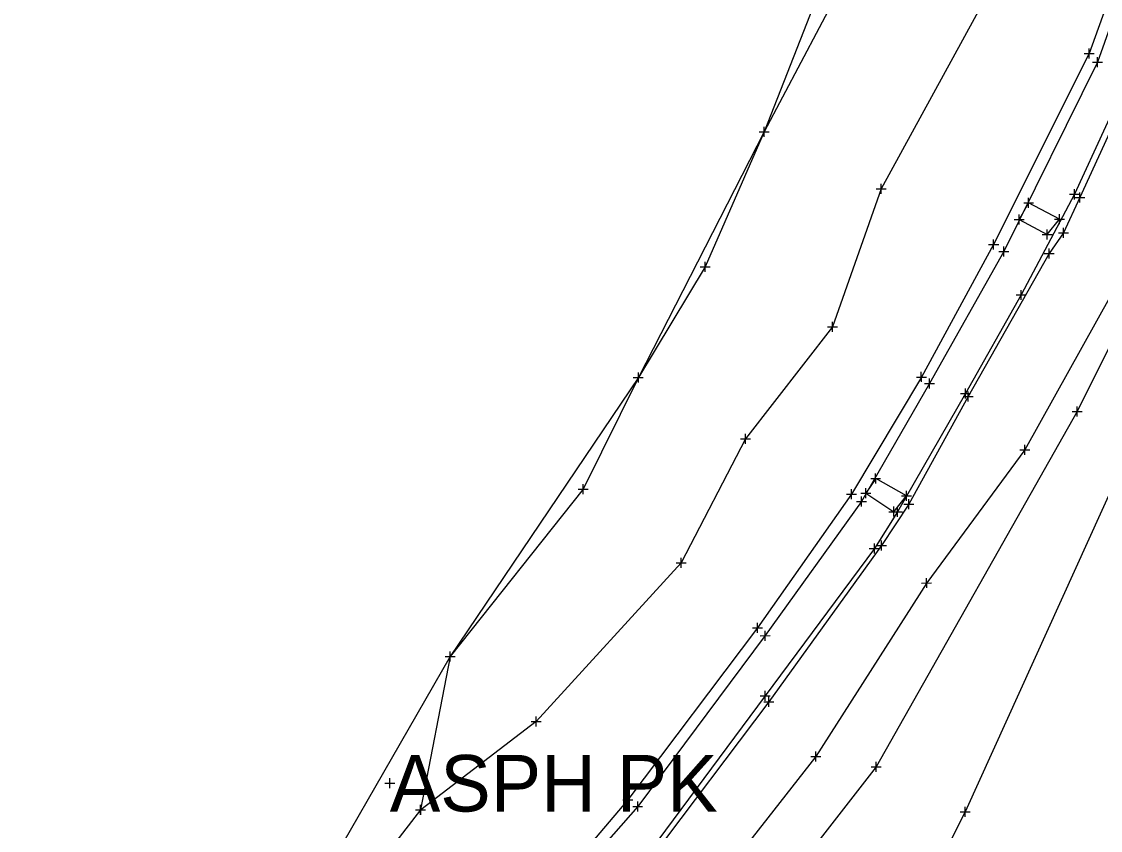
# Model space of a CAD drawing. Extents: x -1 to 1157254, y -1 to 2021979.
# Drawn here: x 1151481.9 to 1151619.2, y 2019345.3 to 2019448.3 of the extents above; entities that cross this region are included whole.
import ezdxf

# ---------------------------------------------------------------- set-up
doc = ezdxf.new("R2010")
doc.units = 0
for name, color, linetype in [('S_BUILDING_ANNOT', 7, 'Continuous'), ('S_CTL_TABLE', 7, 'Continuous'), ('S_DRIVEWAY_ANNOT', 7, 'Continuous'), ('S_EDGE_BITUMINOUS_ANNOT', 7, 'Continuous'), ('S_EXIST_ROW', 7, 'Continuous'), ('S_EXISTING_ALIGNMENT_ANNOT', 7, 'Continuous'), ('S_GAS_PUMP_ISLAND_ANNOT', 7, 'Continuous'), ('S_GATE', 7, 'Continuous')]:
    doc.layers.add(name, color=color, linetype=linetype)

msp = doc.modelspace()

# ---------------------------------------------------------------- linework, layer by layer
at = {"layer": 'S_BUILDING_ANNOT'}
for p, q in [((1151618.22, 2019443.11), (1151619.49, 2019443.11)), ((1151618.86, 2019442.48), (1151618.86, 2019443.75)), ((1151618.86, 2019443.11), (1151618.86, 2019443.11)), ((1151615.32, 2019426.27), (1151616.6, 2019426.27)), ((1151615.96, 2019425.63), (1151615.96, 2019426.91)), ((1151615.96, 2019426.27), (1151615.96, 2019426.27)), ((1151609.47, 2019425.17), (1151610.74, 2019425.17)), ((1151610.1, 2019424.54), (1151610.1, 2019425.81)), ((1151610.1, 2019425.17), (1151610.1, 2019425.17)), ((1151608.91, 2019422.42), (1151608.91, 2019423.7)), ((1151614.04, 2019422.47), (1151614.03, 2019423.74)), ((1151608.27, 2019423.06), (1151609.55, 2019423.06)), ((1151608.91, 2019423.06), (1151608.91, 2019423.06)), ((1151613.4, 2019423.11), (1151614.67, 2019423.11)), ((1151614.03, 2019423.11), (1151614.03, 2019423.11)), ((1151611.83, 2019421.14), (1151613.1, 2019421.14)), ((1151612.46, 2019420.5), (1151612.46, 2019421.77)), ((1151612.46, 2019421.14), (1151612.46, 2019421.14)), ((1151606.96, 2019418.34), (1151606.96, 2019419.61)), ((1151606.32, 2019418.98), (1151607.59, 2019418.98)), ((1151606.96, 2019418.98), (1151606.96, 2019418.98)), ((1151609.16, 2019412.81), (1151609.16, 2019414.08)), ((1151608.53, 2019413.45), (1151609.8, 2019413.45)), ((1151609.16, 2019413.45), (1151609.16, 2019413.45)), ((1151597.48, 2019401.53), (1151597.48, 2019402.81)), ((1151596.84, 2019402.17), (1151598.11, 2019402.17)), ((1151597.48, 2019402.17), (1151597.48, 2019402.17)), ((1151602.06, 2019400.26), (1151602.06, 2019401.53)), ((1151601.43, 2019400.9), (1151602.7, 2019400.9)), ((1151602.06, 2019400.9), (1151602.06, 2019400.9)), ((1151609.61, 2019393.08), (1151609.61, 2019394.35)), ((1151608.97, 2019393.71), (1151610.24, 2019393.71)), ((1151609.61, 2019393.71), (1151609.61, 2019393.71)), ((1151590.63, 2019389.45), (1151590.62, 2019390.73)), ((1151589.38, 2019387.58), (1151589.38, 2019388.85)), ((1151589.99, 2019390.09), (1151591.26, 2019390.09)), ((1151590.63, 2019390.09), (1151590.63, 2019390.09)), ((1151588.74, 2019388.21), (1151590.02, 2019388.22)), ((1151588.84, 2019386.52), (1151588.83, 2019387.8)), ((1151589.38, 2019388.21), (1151589.38, 2019388.21)), ((1151593.93, 2019387.85), (1151595.2, 2019387.85)), ((1151594.57, 2019387.21), (1151594.57, 2019388.49)), ((1151594.57, 2019387.85), (1151594.57, 2019387.85)), ((1151588.2, 2019387.16), (1151589.47, 2019387.16)), ((1151588.83, 2019387.16), (1151588.83, 2019387.16)), ((1151592.93, 2019385.22), (1151592.93, 2019386.49)), ((1151593.4, 2019385.18), (1151593.39, 2019386.45)), ((1151592.29, 2019385.85), (1151593.56, 2019385.85)), ((1151592.76, 2019385.82), (1151594.03, 2019385.82)), ((1151592.93, 2019385.85), (1151592.93, 2019385.85)), ((1151593.39, 2019385.82), (1151593.39, 2019385.82)), ((1151589.82, 2019381.17), (1151591.09, 2019381.17)), ((1151590.46, 2019380.54), (1151590.46, 2019381.81)), ((1151590.46, 2019381.17), (1151590.46, 2019381.17)), ((1151596.48, 2019376.76), (1151597.75, 2019376.77)), ((1151597.12, 2019376.13), (1151597.11, 2019377.4)), ((1151597.12, 2019376.77), (1151597.12, 2019376.77)), ((1151575.92, 2019370.05), (1151577.19, 2019370.06)), ((1151576.55, 2019369.42), (1151576.55, 2019370.69)), ((1151576.55, 2019370.06), (1151576.55, 2019370.06)), ((1151576.55, 2019361.77), (1151576.55, 2019363.05)), ((1151575.91, 2019362.41), (1151577.18, 2019362.41)), ((1151576.55, 2019362.41), (1151576.55, 2019362.41)), ((1151582.37, 2019354.65), (1151583.64, 2019354.65)), ((1151583, 2019354.02), (1151583, 2019355.29)), ((1151583, 2019354.65), (1151583, 2019354.65)), ((1151528.77, 2019350.62), (1151528.77, 2019351.9)), ((1151528.13, 2019351.26), (1151529.4, 2019351.26)), ((1151528.77, 2019351.26), (1151528.77, 2019351.26)), ((1151559.69, 2019348.3), (1151560.96, 2019348.3)), ((1151560.33, 2019347.67), (1151560.33, 2019348.94)), ((1151560.33, 2019348.3), (1151560.33, 2019348.3))]:
    msp.add_line(p, q, dxfattribs=at)
at = {"layer": 'S_CTL_TABLE'}
for p, q in [((1151617.19, 2019444.2), (1151618.46, 2019444.2)), ((1151617.83, 2019443.56), (1151617.82, 2019444.83)), ((1151617.83, 2019444.2), (1151617.83, 2019444.2)), ((1151575.78, 2019434.24), (1151577.05, 2019434.24)), ((1151576.42, 2019433.6), (1151576.42, 2019434.87)), ((1151576.42, 2019434.24), (1151576.42, 2019434.24)), ((1151591.32, 2019426.33), (1151591.31, 2019427.6)), ((1151590.68, 2019426.96), (1151591.95, 2019426.96)), ((1151591.32, 2019426.96), (1151591.32, 2019426.96)), ((1151616.61, 2019425.23), (1151616.61, 2019426.5)), ((1151615.97, 2019425.86), (1151617.25, 2019425.87)), ((1151616.61, 2019425.86), (1151616.61, 2019425.86)), ((1151614.55, 2019420.73), (1151614.55, 2019422.01)), ((1151605.65, 2019419.24), (1151605.65, 2019420.51)), ((1151613.91, 2019421.37), (1151615.18, 2019421.37)), ((1151614.55, 2019421.37), (1151614.55, 2019421.37)), ((1151605.01, 2019419.87), (1151606.29, 2019419.88)), ((1151605.65, 2019419.87), (1151605.65, 2019419.87)), ((1151612.72, 2019418.11), (1151612.72, 2019419.38)), ((1151568.91, 2019416.38), (1151568.91, 2019417.66)), ((1151612.09, 2019418.75), (1151613.36, 2019418.75)), ((1151612.72, 2019418.75), (1151612.72, 2019418.75)), ((1151568.27, 2019417.02), (1151569.55, 2019417.02)), ((1151568.91, 2019417.02), (1151568.91, 2019417.02)), ((1151585.14, 2019408.76), (1151585.14, 2019410.03)), ((1151584.5, 2019409.39), (1151585.77, 2019409.39)), ((1151585.14, 2019409.39), (1151585.14, 2019409.39)), ((1151559.77, 2019402.93), (1151561.04, 2019402.93)), ((1151560.41, 2019402.29), (1151560.41, 2019403.57)), ((1151560.41, 2019402.93), (1151560.41, 2019402.93)), ((1151595.81, 2019403), (1151597.08, 2019403)), ((1151596.45, 2019402.37), (1151596.44, 2019403.64)), ((1151596.45, 2019403), (1151596.45, 2019403)), ((1151601.77, 2019400.52), (1151603.04, 2019400.52)), ((1151602.4, 2019399.88), (1151602.4, 2019401.15)), ((1151602.4, 2019400.52), (1151602.4, 2019400.52)), ((1151615.65, 2019398.6), (1151616.92, 2019398.6)), ((1151616.29, 2019397.97), (1151616.29, 2019399.24)), ((1151616.29, 2019398.6), (1151616.29, 2019398.6)), ((1151574.07, 2019394.49), (1151574.07, 2019395.77)), ((1151573.43, 2019395.13), (1151574.71, 2019395.13)), ((1151574.07, 2019395.13), (1151574.07, 2019395.13)), ((1151553.39, 2019388.09), (1151553.39, 2019389.36)), ((1151552.75, 2019388.72), (1151554.02, 2019388.73)), ((1151553.39, 2019388.72), (1151553.39, 2019388.72)), ((1151586.9, 2019388.09), (1151588.18, 2019388.09)), ((1151587.54, 2019387.45), (1151587.54, 2019388.72)), ((1151587.54, 2019388.09), (1151587.54, 2019388.09)), ((1151594.84, 2019386.17), (1151594.84, 2019387.44)), ((1151594.2, 2019386.8), (1151595.48, 2019386.81)), ((1151594.84, 2019386.81), (1151594.84, 2019386.81)), ((1151591.39, 2019380.89), (1151591.39, 2019382.16)), ((1151590.75, 2019381.53), (1151592.02, 2019381.53)), ((1151591.39, 2019381.53), (1151591.39, 2019381.53)), ((1151565.21, 2019379.35), (1151566.49, 2019379.35)), ((1151565.85, 2019378.71), (1151565.85, 2019379.99)), ((1151565.85, 2019379.35), (1151565.85, 2019379.35)), ((1151574.93, 2019371.06), (1151576.2, 2019371.06)), ((1151575.57, 2019370.42), (1151575.57, 2019371.69)), ((1151575.57, 2019371.06), (1151575.57, 2019371.06)), ((1151535.81, 2019367.4), (1151537.08, 2019367.4)), ((1151536.45, 2019366.76), (1151536.44, 2019368.04)), ((1151536.45, 2019367.4), (1151536.45, 2019367.4)), ((1151576.38, 2019361.63), (1151577.65, 2019361.64)), ((1151577.01, 2019361), (1151577.01, 2019362.27)), ((1151577.01, 2019361.63), (1151577.01, 2019361.63)), ((1151546.76, 2019359.12), (1151548.03, 2019359.13)), ((1151547.39, 2019358.49), (1151547.39, 2019359.76)), ((1151547.39, 2019359.12), (1151547.39, 2019359.12)), ((1151590.07, 2019353.34), (1151591.34, 2019353.34)), ((1151590.7, 2019352.7), (1151590.7, 2019353.97)), ((1151590.7, 2019353.34), (1151590.7, 2019353.34)), ((1151558.44, 2019349.14), (1151559.71, 2019349.14)), ((1151559.08, 2019348.51), (1151559.08, 2019349.78)), ((1151559.08, 2019349.14), (1151559.08, 2019349.14)), ((1151532.05, 2019347.86), (1151533.33, 2019347.87)), ((1151532.06, 2019347.86), (1151533.33, 2019347.86)), ((1151532.69, 2019347.23), (1151532.69, 2019348.5)), ((1151532.69, 2019347.87), (1151532.69, 2019347.87)), ((1151532.7, 2019347.23), (1151532.7, 2019348.5)), ((1151532.7, 2019347.86), (1151532.7, 2019347.86)), ((1151601.38, 2019347.62), (1151602.65, 2019347.62)), ((1151602.02, 2019346.98), (1151602.01, 2019348.25)), ((1151602.01, 2019347.62), (1151602.01, 2019347.62))]:
    msp.add_line(p, q, dxfattribs=at)
at = {"layer": 'S_DRIVEWAY_ANNOT'}
msp.add_lwpolyline([(1151651.47, 2019520.49), (1151648.35, 2019494.94), (1151642.93, 2019453.01), (1151634.35, 2019451.64), (1151626.09, 2019427.17), (1151620.59, 2019413.48), (1151609.61, 2019393.71), (1151597.12, 2019376.77), (1151583, 2019354.65), (1151569.57, 2019337.47), (1151557.38, 2019323.59), (1151543.26, 2019310.23)], dxfattribs=at)
at = {"layer": 'S_EDGE_BITUMINOUS_ANNOT'}
for points in [[(1151619.15, 2019642.05), (1151612.56, 2019585.86), (1151610.26, 2019549.54), (1151602.56, 2019524.71), (1151599.8, 2019498.43), (1151592.22, 2019474.55), (1151588.1, 2019456.36), (1151576.42, 2019434.24), (1151568.91, 2019417.02), (1151560.41, 2019402.93), (1151553.39, 2019388.72), (1151536.45, 2019367.4), (1151532.69, 2019347.87), (1151520.93, 2019332.63), (1151514.24, 2019328.78)], [(1151639.12, 2019641.57), (1151636, 2019581.03), (1151630.15, 2019545.69), (1151621.29, 2019519.4), (1151617.3, 2019493.26), (1151610.31, 2019467.36), (1151604.39, 2019450.85), (1151591.32, 2019426.96), (1151585.14, 2019409.39), (1151574.07, 2019395.13), (1151565.85, 2019379.35), (1151547.39, 2019359.12), (1151532.7, 2019347.86)], [(1151656.97, 2019640.74), (1151652.85, 2019578.69), (1151645.47, 2019542.24), (1151639.62, 2019515.83), (1151632.61, 2019488.58), (1151624.44, 2019462.62), (1151617.83, 2019444.2), (1151605.65, 2019419.87), (1151596.45, 2019403), (1151587.54, 2019388.09), (1151575.57, 2019371.06), (1151559.08, 2019349.14), (1151547.2, 2019335.14), (1151532.34, 2019321.91), (1151526.82, 2019315.77)], [(1151661.79, 2019619.06), (1151660.51, 2019587.98), (1151656.76, 2019562.88), (1151650.81, 2019536.28), (1151647.92, 2019522.04), (1151642.18, 2019499.13), (1151630.81, 2019461.03), (1151624.49, 2019442.97), (1151616.61, 2019425.86), (1151614.55, 2019421.37), (1151612.72, 2019418.75), (1151602.4, 2019400.52), (1151594.84, 2019386.81), (1151591.39, 2019381.53), (1151577.01, 2019361.63), (1151562.03, 2019341.75), (1151552.36, 2019329.79), (1151545.95, 2019324.01), (1151531.53, 2019311.49)], [(1151638.98, 2019443.81), (1151629.61, 2019425.39), (1151616.29, 2019398.6), (1151590.7, 2019353.34), (1151565.02, 2019320.31), (1151544.34, 2019297.08)], [(1151646.3, 2019439.81), (1151638.96, 2019421.77), (1151622.93, 2019393.79), (1151602.01, 2019347.62), (1151583.7, 2019311.16), (1151560.83, 2019286.44)]]:
    msp.add_lwpolyline(points, dxfattribs=at)
at = {"layer": 'S_EXIST_ROW'}
for points in [[(1151610.1, 2019425.17), (1151608.91, 2019423.06), (1151612.46, 2019421.14), (1151614.03, 2019423.11)], [(1151590.63, 2019390.09), (1151589.38, 2019388.21), (1151592.93, 2019385.85), (1151594.57, 2019387.85)]]:
    msp.add_lwpolyline(points, close=True, dxfattribs=at)
at = {"layer": 'S_EXISTING_ALIGNMENT_ANNOT'}
for points in [[(1151658, 2019640.31), (1151654.6, 2019578.39), (1151646.72, 2019541.42), (1151640.83, 2019515.22), (1151633.46, 2019488.44), (1151625.73, 2019462.45), (1151618.86, 2019443.11), (1151606.96, 2019418.98), (1151597.48, 2019402.17), (1151588.83, 2019387.16), (1151576.55, 2019370.06), (1151560.33, 2019348.3), (1151547.95, 2019334.2), (1151533.51, 2019320.51), (1151527.99, 2019315.08), (1151527.92, 2019313.42), (1151528.38, 2019312.08), (1151529.17, 2019310.97)], [(1151660.79, 2019605.72), (1151659.91, 2019584.82), (1151659.22, 2019579.66), (1151657.63, 2019570.15), (1151649.05, 2019531.68), (1151642.71, 2019504.31), (1151635.48, 2019479.5), (1151629.99, 2019461.49), (1151623.84, 2019443.45), (1151615.96, 2019426.27), (1151609.16, 2019413.45), (1151602.06, 2019400.9), (1151593.39, 2019385.82), (1151590.46, 2019381.17), (1151576.55, 2019362.41), (1151561.9, 2019342.64), (1151551.62, 2019330.91), (1151540.75, 2019320.14), (1151529.82, 2019311.02)]]:
    msp.add_lwpolyline(points, dxfattribs=at)
at = {"layer": 'S_GAS_PUMP_ISLAND_ANNOT'}
msp.add_lwpolyline([(1151614.49, 2019602.33), (1151613.33, 2019592.4), (1151612.56, 2019585.86), (1151611.93, 2019575.88), (1151604.33, 2019530.44), (1151602.56, 2019524.71), (1151593.74, 2019479.37), (1151592.22, 2019474.55), (1151576.42, 2019434.24), (1151560.41, 2019402.93), (1151536.45, 2019367.4), (1151514.24, 2019328.78), (1151517.69, 2019295.79), (1151492.35, 2019278.03), (1151481.88, 2019267.77)], dxfattribs=at)

# ---------------------------------------------------------------- texts
at = {"layer": 'S_GATE'}
msp.add_text('ASPH PK', height=7.2, dxfattribs=at).set_placement((1151528.77, 2019347.66))

doc.saveas('drawing.dxf')
